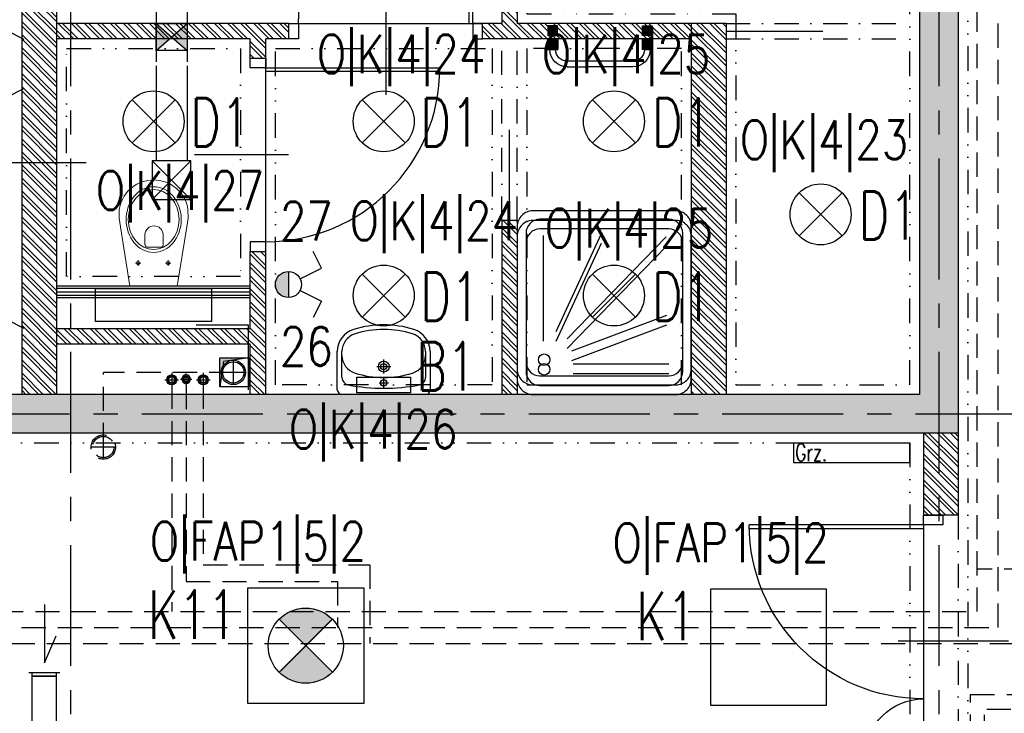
# Model space of a CAD drawing. Extents: x 41755 to 123924, y -112333 to 86187.
# Tile 297 of 582: x 101246 to 101755, y 35477 to 35836. Entities that reach past the tile are written whole.
import ezdxf
from ezdxf.enums import TextEntityAlignment as Align

# ---------------------------------------------------------------- set-up
doc = ezdxf.new("R2010")
doc.units = 0
doc.header["$LTSCALE"] = 50
for name, pattern in [('CENTER', [2, 1.25, -0.25, 0.25, -0.25]), ('DASHDOT', [1, 0.5, -0.25, 0, -0.25]), ('DASHED', [0.75, 0.5, -0.25]), ('DASHED2', [0.375, 0.25, -0.125]), ('DIVIDE', [31.75, 12.7, -6.35, 0, -6.35, 0, -6.35])]:
    doc.linetypes.add(name, pattern=pattern)
doc.layers.get('0').update_dxf_attribs({"color": 101, "linetype": 'CONTINUOUS'})
for name, color, linetype in [('Drz---drzwi', 5, 'CONTINUOUS'), ('E-90', 6, 'CONTINUOUS'), ('E35', 6, 'CONTINUOUS'), ('Ins-co', 2, 'CONTINUOUS'), ('Ins-kan', 54, 'CONTINUOUS'), ('Ins-went', 141, 'CONTINUOUS'), ('Ins-wod', 4, 'CONTINUOUS'), ('Mw-rury', 160, 'CONTINUOUS'), ('Os-osie glowne', 1, 'CENTER'), ('Sc-beton', 7, 'CONTINUOUS'), ('Sc-beton-hatch', 86, 'CONTINUOUS'), ('Sc-cegla pustak', 42, 'CONTINUOUS'), ('Sc-cegla pustak-hatch', 8, 'CONTINUOUS'), ('Sc-gk', 120, 'CONTINUOUS'), ('Sc-nadproza kon', 5, 'DASHED2'), ('Sc-silikat', 61, 'CONTINUOUS'), ('Suf-widok', 8, 'CONTINUOUS'), ('W-otwor-strop', 1, 'CONTINUOUS'), ('Wyp-sanitar', 131, 'CONTINUOUS')]:
    doc.layers.add(name, color=color, linetype=linetype)
doc.styles.add('ROMANS', font='romans', dxfattribs={"width": 0.85})
doc.linetypes.add('BATTING', pattern='A,0.0001,-0.1,[134,ltypeshp.shx,S=0.1,R=0,X=-0.1,Y=0],-0.2,[134,ltypeshp.shx,S=0.1,R=180,X=0.1,Y=0],-0.1', length=0.4001)
doc.linetypes.add('ZIGZAG', pattern='A,0.00254,-5.08,[131,ltypeshp.shx,S=5.08,R=0,X=-5.08,Y=0],-10.16,[131,ltypeshp.shx,S=5.08,R=180,X=5.08,Y=0],-5.08', length=20.32254)
pattern_1 = [(135, (48983.4185, 565.478), (-3.36759605, -3.36759605), []), (135, (48983.4185, 567.723), (-3.36759605, -3.36759605), [])]

# ---------------------------------------------------------------- blocks, each defined once
blk = doc.blocks.new('_dhgfkgh')
at = {"ltscale": 7}
for p, q in [((-23, -65), (34, -65)), ((-10, -125), (-100, -125)), ((-10, -123), (-99.98, -123))]:
    blk.add_line(p, q, dxfattribs=at)
for points in [[(0, -5), (0, 0), (-10, 0), (-10, -5)], [(0, -130), (0, -125), (-10, -125), (-10, -130)]]:
    blk.add_lwpolyline(points, close=True, dxfattribs=at)
for points in [[(-40, -5), (-10, -5)], [(-10, -125), (-10, -5)]]:
    blk.add_lwpolyline(points, dxfattribs=at)
for centre, radius, start, end in [((-10, -5), 30, 180, 270), ((-10, -125), 90, 90, 180)]:
    blk.add_arc(centre, radius, start, end)
blk = doc.blocks.new('umywalka_60x45')
at = {"ltscale": 25}
for p, q in [((-27, 0), (27, 0)), ((-30, -27.72), (-30, -3)), ((0, -4.5), (0, -10.5)), ((30, -3), (30, -27.72)), ((-27, -27.72), (-27, -11.03)), ((3, -7.5), (-3, -7.5)), ((27, -11.03), (27, -27.72)), ((4.5, -18), (-4.5, -18)), ((0, -13.5), (0, -22.5))]:
    blk.add_line(p, q, dxfattribs=at)
for centre, radius in [((0, -7.5), 2), ((0, -18), 3.5), ((0, -18), 2)]:
    blk.add_circle(centre, radius, dxfattribs=at)
for centre, radius, start, end in [((27, -3), 3, 0, 90), ((-27, -3), 3, 90, 180), ((-22, -11.03), 5, 100.52627, 180), ((0, -129.43), 125.43, 79.47373, 100.52627), ((22, -11.03), 5, 0, 79.47373), ((0, -73.4), 62.4, 72.6871, 107.3129), ((-15, -25.28), 12, 107.3129, 180), ((15, -25.28), 12, 0, 72.6871), ((-15, -27.72), 15, 180, 252.6871), ((-15, -27.72), 12, 180, 252.6871), ((15, -27.72), 12, 287.3129, 0), ((15, -27.72), 15, 287.3129, 0), ((0, 20.4), 65.4, 252.6871, 287.3129), ((0, 20.4), 62.4, 252.6871, 287.3129)]:
    blk.add_arc(centre, radius, start, end, dxfattribs=at)
blk = doc.blocks.new('natrysk_06')
for points in [[(8, -82), (82, -82, 0.414214), (90, -74), (90, 0, 0.414214), (82, 8), (8, 8, 0.414214), (0, 0), (0, -74, 0.414214)], [(11.82, -77.56), (78.42, -77.56, 0.414214), (85.62, -70.36), (85.62, -3.76, 0.414214), (78.42, 3.44), (11.82, 3.44, 0.414214), (4.62, -3.76), (4.62, -70.36, 0.414214)]]:
    blk.add_lwpolyline(points, format="xyb", close=True)
for points in [[(27.65, -5.57), (77.22, -5.57)], [(27.65, -12.2), (78.27, -35.56)], [(17.53, -20.22), (36.03, -69.38)], [(23.81, -17.77), (76.52, -69.03)], [(10.9, -20.91), (10.9, -70.42)]]:
    blk.add_lwpolyline(points)
blk.add_circle((12.99, -5.92), 2.96)
blk = doc.blocks.new('_0630_DRZWI_90')
at = {"ltscale": 7}
for p, q in [((5, 8), (5, 98)), ((6.8, 8), (6.8, 97.98))]:
    blk.add_line(p, q, dxfattribs=at)
at = {"ltscale": 25}
for p, q in [((50, 19.7), (50, -28.9)), ((5, 8), (0, 8)), ((0, 8), (5, 8)), ((0, 0), (0, 8)), ((95, 8), (5, 8)), ((5, 8), (5, 0)), ((95, 8), (95, 0)), ((100, 8), (95, 8)), ((100, 0), (100, 8)), ((5, 0), (0, 0)), ((5, 0), (0, 0)), ((95, 0), (100, 0)), ((95, 0), (100, 0))]:
    blk.add_line(p, q, dxfattribs=at)
at = {"ltscale": 7}
blk.add_arc((5, 8), 90, 0, 90, dxfattribs=at)
blk = doc.blocks.new('_KOLO_WC_PODWIESZONE')
at = {"lineweight": 0}
for p, q in [((-12.21, 0), (-17.15, -30.7)), ((-12.21, 0), (12.21, 0)), ((12.21, 0), (17.15, -30.7)), ((-8.01, -11.98), (-9.42, -11.98)), ((-8.01, -11.98), (-8.01, -10.54)), ((-8.01, -11.98), (-6.53, -11.98)), ((-8.01, -11.98), (-8.01, -13.41)), ((7.49, -11.98), (6.08, -11.98)), ((7.49, -11.98), (7.49, -10.54)), ((7.49, -11.98), (8.97, -11.98)), ((7.49, -11.98), (7.49, -13.41)), ((-3.5, -20.21), (4, -20.21)), ((-4.44, -21.51), (-4.44, -26.77)), ((4.94, -21.51), (4.94, -26.77)), ((-17.15, -30.7), (-17.82, -35.14)), ((-17.82, -35.14), (-17.77, -39.69)), ((17.15, -30.7), (17.82, -35.14)), ((17.82, -35.14), (17.77, -39.69)), ((-17.77, -39.69), (-17.51, -41.08)), ((17.77, -39.69), (17.51, -41.08)), ((-17.51, -41.08), (-17.12, -42.53)), ((-17.12, -42.53), (-16.6, -43.93)), ((-16.6, -43.93), (-15.97, -45.29)), ((-15.97, -45.29), (-15.22, -46.59)), ((15.97, -45.29), (15.22, -46.59)), ((16.6, -43.93), (15.97, -45.29)), ((17.12, -42.53), (16.6, -43.93)), ((17.51, -41.08), (17.12, -42.53)), ((-15.22, -46.59), (-14.37, -47.83)), ((-14.37, -47.83), (-13.41, -48.99)), ((-13.41, -48.99), (-11.77, -50.6)), ((-11.77, -50.6), (-10, -51.94)), ((11.77, -50.6), (10, -51.94)), ((13.41, -48.99), (11.77, -50.6)), ((14.37, -47.83), (13.41, -48.99)), ((15.22, -46.59), (14.37, -47.83)), ((-10, -51.94), (-8.71, -52.72)), ((-8.71, -52.72), (-6.54, -53.77)), ((-6.54, -53.77), (-5.07, -54.25)), ((-5.07, -54.25), (-3.02, -54.72)), ((-3.02, -54.72), (-1.52, -54.92)), ((-1.52, -54.92), (0, -55)), ((1.52, -54.92), (0, -55)), ((3.02, -54.72), (1.52, -54.92)), ((5.07, -54.25), (3.02, -54.72)), ((6.54, -53.77), (5.07, -54.25)), ((8.71, -52.72), (6.54, -53.77)), ((10, -51.94), (8.71, -52.72))]:
    blk.add_line(p, q, dxfattribs=at)
for centre, radius, start, end in [((-3.24, -21.39), 1.2, 102.2339, 185.8899), ((3.75, -21.39), 1.2, 354.1101, 77.7661), ((0.25, -26.54), 4.7, 182.8022, 357.1978)]:
    blk.add_arc(centre, radius, start, end, dxfattribs=at)
for centre in [(-8.01, -11.98), (7.49, -11.98)]:
    blk.add_ellipse(centre, major_axis=(0.599, 0.599), ratio=1, start_param=5.497787, end_param=11.780972, dxfattribs=at)
for major_axis, ratio in [((0, -17), 0.838235), ((0, -15.54), 0.845174)]:
    blk.add_ellipse((0.05, -34.5), major_axis=major_axis, ratio=ratio, dxfattribs=at)
blk = doc.blocks.new('_jdgjdgjhg')
at = {"ltscale": 10}
blk.add_hatch(color=256, dxfattribs=at).paths.add_polyline_path([(-54.2, 4.46), (-48.8, 4.46), (-48.8, 9.86), (-54.2, 9.86)])
h = blk.add_hatch(color=256, dxfattribs=at)
h.paths.add_polyline_path([(0.2, 4.4), (0.2, 9.8), (-5.2, 9.8), (-5.2, 4.4)])
edge = h.paths.add_edge_path(flags=16)
edge.add_line((-4, 9.8), (-1, 9.8))
for points in [[(-49, -2.5), (-54, -2.5), (-54, 2.5), (-49, 2.5)], [(-5, -2.5), (0, -2.5), (0, 2.5), (-5, 2.5)]]:
    blk.add_hatch(color=256).paths.add_polyline_path(points)
for p, q in [((-44, 18.75, 0), (-34.09, 18.75, 0)), ((-10, 15.75, 0), (-44, 15.75, 0)), ((-10, 18.75, 0), (-34.09, 18.75, 0)), ((-54.2, 4.44), (-54.2, 9.84)), ((-54.2, 9.84), (-48.8, 9.84)), ((-53, 9.84), (-50, 9.84)), ((-48.8, 4.44), (-48.8, 9.84)), ((-5.2, 4.44), (-5.2, 9.84)), ((0.2, 9.84), (-5.2, 9.84)), ((-4, 9.84), (-1, 9.84)), ((-1, 9.84), (-4, 9.84)), ((0.2, 4.44), (0.2, 9.84)), ((-54.2, 4.44), (-48.8, 4.44)), ((0.2, 4.44), (-5.2, 4.44)), ((0, 2.5), (-5, 2.5)), ((-5, 2.5), (-5, -2.5)), ((0, -2.5), (0, 2.5)), ((-5, -2.5), (0, -2.5))]:
    blk.add_line(p, q)
blk.add_lwpolyline([(-49, -2.5), (-54, -2.5), (-54, 2.5), (-49, 2.5)], close=True)
for centre, radius, start, end in [((-44, 9.75, 0), 9, 90, 179.4026), ((-44, 9.75, 0), 6, 90, 179.1039), ((-10, 9.75, 0), 9, 0.5974, 90), ((-10, 9.75, 0), 6, 0.8961, 90)]:
    blk.add_arc(centre, radius, start, end)

msp = doc.modelspace()

# ---------------------------------------------------------------- hatches: boundary and pattern name
at = {"layer": 'E35'}
msp.add_hatch(color=256, dxfattribs=at).paths.add_polyline_path([(101377.921, 35698.811, -0.4142136), (101384.671, 35705.561), (101384.671, 35692.061, -0.4142136)])
h = msp.add_hatch(color=256, dxfattribs=at)
edge = h.paths.add_edge_path()
edge.add_line((101393.638, 35511.95), (101407.384, 35525.696))
edge.add_ellipse((101393.638, 35511.95), major_axis=(13.746, 13.746), ratio=1, start_angle=360, end_angle=450)
edge.add_line((101379.892, 35525.696), (101393.638, 35511.95))
edge = h.paths.add_edge_path()
edge.add_line((101407.384, 35498.204), (101393.638, 35511.95))
edge.add_line((101393.638, 35511.95), (101379.892, 35498.204))
edge.add_ellipse((101393.638, 35511.95), major_axis=(-13.746, 13.746), ratio=1, start_angle=90, end_angle=180)
at = {"layer": 'Ins-went', "linetype": 'DASHED', "ltscale": 2}
h = msp.add_hatch(color=256, dxfattribs=at)
h.paths.add_polyline_path([(101316.255, 35819.95), (101316.255, 35829.672), (101321.144, 35829.672), (101324.255, 35826.95)])
h.paths.add_polyline_path([(101332.255, 35819.95), (101324.255, 35826.95), (101327.367, 35829.672), (101332.255, 35829.672)])
h.paths.add_polyline_path([(101332.255, 35829.672), (101327.367, 35829.672), (101332.255, 35833.95)])
h.paths.add_polyline_path([(101321.144, 35829.672), (101316.255, 35829.672), (101316.255, 35833.95)])
at = {"layer": 'Sc-beton-hatch'}
h = msp.add_hatch(dxfattribs=at)
h.set_pattern_fill('ANSI33', color=256, style=0)
h.set_pattern_definition([(45, (48983.4185, 565.478), (-4.49012806, 4.49012806), []), (45, (48987.9087, 565.478), (-4.49012806, 4.49012806), [3.175, -1.5875])])
h.paths.add_polyline_path([(101730.966, 36974.45), (101710.966, 36974.45), (101710.966, 36491.95), (101639.966, 36491.95), (101639.966, 36466.95), (101710.966, 36466.95), (101710.966, 35641.95), (101213.966, 35641.95), (101213.966, 35621.95), (101730.966, 35621.95)])
h.paths.add_polyline_path([(101710.966, 37019.45), (101730.966, 37019.45), (101730.966, 37151.95), (101710.966, 37151.95)])
h.paths.add_polyline_path([(101565.966, 37121.95), (101565.966, 37141.95), (101242.966, 37141.95), (101242.966, 37121.95)])
h.paths.add_polyline_path([(100978.466, 37149.45), (100943.466, 37149.45), (100943.466, 37114.45), (100978.466, 37114.45)])
h.paths.add_polyline_path([(100510.966, 37149.45), (100510.966, 37114.45), (100545.966, 37114.45), (100545.966, 37149.45)])
h.paths.add_polyline_path([(100530.966, 36931.95), (100510.966, 36931.95), (100510.966, 36871.95), (100530.966, 36871.95)])
h.paths.add_polyline_path([(100530.966, 37114.45), (100510.966, 37114.45), (100510.966, 37101.95), (100530.966, 37101.95)])
h.paths.add_polyline_path([(100510.966, 37161.95), (100510.966, 37149.45), (100530.966, 37149.45), (100530.966, 37161.95)])
at = {"layer": 'Sc-cegla pustak-hatch'}
h = msp.add_hatch(dxfattribs=at)
h.set_pattern_fill('ANSI32', color=256, scale=0.5, angle=90, style=0)
h.set_pattern_definition(pattern_1)
h.paths.add_polyline_path([(101063.966, 36491.95), (101081.966, 36491.95), (101081.966, 36571.369), (101063.966, 36571.369)])
h.paths.add_polyline_path([(101063.966, 36336.95), (101081.966, 36336.95), (101081.966, 36466.95), (101063.966, 36466.95)])
h.paths.add_polyline_path([(101063.966, 36163.95), (101081.966, 36163.95), (101081.966, 36236.95), (101063.966, 36236.95)])
h.paths.add_polyline_path([(101264.966, 36466.95), (101246.966, 36466.95), (101246.966, 36176.95), (101342.966, 36176.95), (101342.966, 35953.95), (101360.966, 35953.95), (101360.966, 36176.95), (101710.966, 36176.95), (101710.966, 36194.95), (101264.966, 36194.95)])
h.paths.add_polyline_path([(101264.966, 36521.95), (101246.966, 36521.95), (101246.966, 36491.95), (101264.966, 36491.95)])
h.paths.add_polyline_path([(101246.966, 35943.95), (101264.966, 35943.95), (101264.966, 35961.95), (101246.966, 35961.95)])
h.paths.add_polyline_path([(100927.966, 36000.95), (100927.966, 36018.95), (100530.966, 36018.95), (100530.966, 36000.95)])
h.paths.add_polyline_path([(101010.966, 35832.95), (101063.966, 35832.95), (101063.966, 35641.95), (101081.966, 35641.95), (101081.966, 35850.95), (101028.966, 35850.95), (101028.966, 36000.95), (101010.966, 36000.95)])
h.paths.add_polyline_path([(101246.966, 35641.95), (101264.966, 35641.95), (101264.966, 35843.95), (101246.966, 35843.95)])
h = msp.add_hatch(dxfattribs=at)
h.set_pattern_fill('ANSI32', color=256, scale=0.5, angle=90, style=0)
h.set_pattern_definition(pattern_1)
h.paths.add_polyline_path([(101502.966, 35731.95), (101494.966, 35731.95), (101494.966, 35641.95), (101502.966, 35641.95)])
h.paths.add_polyline_path([(101264.966, 35675.95), (101264.966, 35667.95), (101364.966, 35667.95), (101364.966, 35641.95), (101372.966, 35641.95), (101372.966, 35715.95), (101364.966, 35715.95), (101364.966, 35675.95)])
h.paths.add_polyline_path([(101264.966, 35833.95), (101264.966, 35825.95), (101364.966, 35825.95), (101364.966, 35815.95), (101372.966, 35815.95), (101372.966, 35825.95), (101384.966, 35825.95), (101384.966, 35833.95)])
h.paths.add_polyline_path([(101484.966, 35833.95), (101484.966, 35825.95), (101592.966, 35825.95), (101592.966, 35833.95), (101502.966, 35833.95), (101502.966, 35843.95), (101494.966, 35843.95), (101494.966, 35833.95)])
h.paths.add_polyline_path([(101494.966, 35953.95), (101494.966, 35943.95), (101502.966, 35943.95), (101502.966, 35961.95), (101360.966, 35961.95), (101360.966, 35953.95)])
h.paths.add_polyline_path([(101342.966, 35953.95), (101342.966, 35961.95), (101264.966, 35961.95), (101264.966, 35953.95)])
h = msp.add_hatch(dxfattribs=at)
h.set_pattern_fill('ANSI32', color=256, scale=0.5, angle=90, style=0)
h.set_pattern_definition(pattern_1)
h.paths.add_polyline_path([(101592.966, 35641.95), (101610.966, 35641.95), (101610.966, 35833.95), (101592.966, 35833.95)])
h = msp.add_hatch(dxfattribs=at)
h.set_pattern_fill('ANSI32', color=256, scale=0.5, angle=90, style=0)
h.set_pattern_definition(pattern_1)
h.paths.add_polyline_path([(100750.966, 35621.95), (100750.966, 35611.95), (100768.966, 35611.95), (100768.966, 35621.95)])
h.paths.add_polyline_path([(100750.966, 35116.95), (100768.966, 35116.95), (100768.966, 35383.95), (100778.966, 35383.95), (100778.966, 35401.95), (100768.966, 35401.95), (100768.966, 35481.95), (100750.966, 35481.95)])
h.paths.add_polyline_path([(100908.966, 35401.95), (100908.966, 35383.95), (101033.966, 35383.95), (101033.966, 35116.95), (101051.966, 35116.95), (101051.966, 35383.95), (101113.966, 35383.95), (101113.966, 35401.95)])
h.paths.add_polyline_path([(101493.966, 35383.95), (101493.966, 35116.95), (101511.966, 35116.95), (101511.966, 35383.95), (101580.966, 35383.95), (101580.966, 35401.95), (101213.966, 35401.95), (101213.966, 35383.95)])
h.paths.add_polyline_path([(101712.966, 35579.45), (101730.966, 35579.45), (101730.966, 35621.95), (101712.966, 35621.95)])
h.paths.add_polyline_path([(101950.966, 35383.95), (101950.966, 35116.95), (101968.966, 35116.95), (101968.966, 35383.95), (102068.966, 35383.95), (102068.966, 35401.95), (101730.966, 35401.95), (101730.966, 35449.45), (101712.966, 35449.45), (101712.966, 35401.95), (101680.966, 35401.95), (101680.966, 35383.95)])
h.paths.add_polyline_path([(102380.966, 35383.95), (102380.966, 35401.95), (102168.966, 35401.95), (102168.966, 35383.95)])
at = {"layer": 'W-otwor-strop'}
msp.add_hatch(color=256, dxfattribs=at).paths.add_polyline_path([(101349.175, 35645.95), (101349.175, 35660.95), (101364.175, 35660.95), (101351.175, 35658.95)])

# ---------------------------------------------------------------- linework, layer by layer
at = {"layer": 'Drz---drzwi', "linetype": 'ZIGZAG', "ltscale": 0.02}
msp.add_line((101498.966, 35731.95), (101498.966, 35778.95), dxfattribs=at)
msp.add_lwpolyline([(101610.966, 35829.95), (101660.966, 35829.95)], dxfattribs=at)
at = {"layer": 'E35'}
for p, q in [((101239.385, 35830.064), (101247.921, 35825.79)), ((101239.385, 35795.921), (101247.921, 35800.195)), ((101326.103, 35772.116), (101303.829, 35794.39)), ((101326.103, 35794.39), (101303.829, 35772.116)), ((101445.103, 35772.116), (101422.829, 35794.39)), ((101445.103, 35794.39), (101422.829, 35772.116)), ((101541.829, 35772.116), (101564.103, 35794.39)), ((101541.829, 35794.39), (101564.103, 35772.116)), ((101195.129, 35762.021), (101280.067, 35762.021)), ((101648.671, 35723.971), (101670.945, 35746.245)), ((101648.671, 35746.245), (101670.945, 35723.971)), ((101401.743, 35707.359), (101397.469, 35715.894)), ((101384.671, 35705.561), (101384.671, 35692.061)), ((101390.707, 35701.833), (101401.743, 35707.359)), ((101445.103, 35681.993), (101422.829, 35704.266)), ((101445.103, 35704.266), (101422.829, 35681.993)), ((101541.829, 35681.993), (101564.103, 35704.266)), ((101541.829, 35704.266), (101564.103, 35681.993)), ((101390.707, 35695.789), (101401.743, 35690.263)), ((101401.743, 35690.263), (101397.469, 35681.727)), ((101239.385, 35680.574), (101247.921, 35676.3)), ((101379.892, 35525.696), (101407.384, 35498.204)), ((101379.892, 35498.204), (101407.384, 35525.696))]:
    msp.add_line(p, q, dxfattribs=at)
at = {"layer": 'E35', "linetype": 'Continuous', "ltscale": 0.3}
msp.add_line((101380.678, 35498.99), (101406.598, 35524.91), dxfattribs=at)
at = {"layer": 'E35'}
msp.add_lwpolyline([(101420.117, 35642.699), (101420.117, 35650.974), (101447.815, 35650.974), (101447.815, 35642.699)], close=True, dxfattribs=at)
at = {"layer": 'E35', "linetype": 'Continuous', "ltscale": 0.3}
for points in [[(101423.638, 35481.95), (101363.638, 35481.95), (101363.638, 35541.95), (101423.638, 35541.95)], [(101602.874, 35481.152), (101662.874, 35481.152), (101662.874, 35541.152), (101602.874, 35541.152)]]:
    msp.add_lwpolyline(points, close=True, dxfattribs=at)
at = {"layer": 'E35'}
for centre, radius in [((101314.966, 35783.253), 15.75), ((101433.966, 35783.253), 15.75), ((101552.966, 35783.253), 15.75), ((101659.808, 35735.108), 15.75), ((101384.671, 35698.811), 6.75), ((101433.966, 35693.13), 15.75), ((101552.966, 35693.13), 15.75), ((101393.638, 35511.95), 19.44)]:
    msp.add_circle(centre, radius, dxfattribs=at)
at = {"layer": 'Ins-co'}
msp.add_lwpolyline([(101645.891, 35616.746), (101645.891, 35606.746), (101705.891, 35606.746), (101705.891, 35616.746)], close=True, dxfattribs=at)
at = {"layer": 'Ins-kan', "linetype": 'DASHED', "ltscale": 0.5}
for p, q in [((101356.202, 35647.038), (101356.202, 35659.638)), ((101362.502, 35653.338), (101349.902, 35653.338)), ((101288.993, 35608.418), (101288.993, 35621.018)), ((101295.293, 35614.718), (101282.693, 35614.718))]:
    msp.add_line(p, q, dxfattribs=at)
for points in [[(101288.993, 35614.718), (101288.993, 35653.338)], [(101356.202, 35653.338), (101288.993, 35653.338)]]:
    msp.add_lwpolyline(points, dxfattribs=at)
at = {"layer": 'Ins-kan', "linetype": 'Continuous', "ltscale": 0.5}
for radius in [6.3, 5.5]:
    msp.add_circle((101356.202, 35653.338), radius, dxfattribs=at)
at = {"layer": 'Ins-kan', "linetype": 'DASHED', "ltscale": 0.5}
for radius in [6.3, 5.5]:
    msp.add_circle((101288.993, 35614.718), radius, dxfattribs=at)
at = {"layer": 'Ins-went', "linetype": 'DASHED', "ltscale": 2}
for p, q in [((101316.255, 36164.088), (101316.255, 35811.95)), ((101332.255, 36164.088), (101332.255, 35811.95)), ((101316.255, 35833.95), (101332.255, 35833.95)), ((101316.255, 35819.95), (101316.255, 35833.95)), ((101316.255, 35833.95), (101332.255, 35819.95)), ((101316.255, 35819.95), (101332.255, 35833.95)), ((101332.255, 35833.95), (101332.255, 35819.95)), ((101332.255, 35819.95), (101316.255, 35819.95)), ((101316.255, 35811.95), (101316.255, 35762.813)), ((101332.255, 35811.95), (101332.255, 35762.813)), ((101314.255, 35762.813), (101314.255, 35742.813)), ((101334.255, 35762.813), (101314.255, 35762.813)), ((101314.255, 35762.813), (101334.255, 35742.813)), ((101314.255, 35742.813), (101334.255, 35762.813)), ((101334.255, 35742.813), (101334.255, 35762.813)), ((101314.255, 35742.813), (101334.255, 35742.813)), ((101250.518, 35498.1), (101266.518, 35498.1)), ((101252.268, 35496.1), (101252.268, 35498.1)), ((101264.768, 35496.1), (101264.768, 35498.1)), ((101264.768, 35496.1), (101252.268, 35496.1)), ((101252.268, 35496.1), (101264.768, 35496.1)), ((101252.268, 35455.2), (101252.268, 35496.1)), ((101264.768, 35455.2), (101264.768, 35496.1))]:
    msp.add_line(p, q, dxfattribs=at)
msp.add_lwpolyline([(101258.518, 35533.338), (101258.518, 35503.1), (101264.54, 35517.114)], dxfattribs=at)
at = {"layer": 'Ins-wod', "linetype": 'DASHED', "ltscale": 0.5}
for p, q in [((101740.747, 35529.566), (101740.747, 36955.4)), ((101751.583, 35521.328), (101751.583, 36943.376)), ((101324.334, 35646.932), (101324.334, 35529.566)), ((101331.776, 35646.88), (101331.776, 35545.198)), ((101340.659, 35646.932), (101340.659, 35553.826)), ((101340.659, 35553.826), (101426.738, 35553.826)), ((101426.738, 35553.826), (101426.738, 35513.09)), ((101785.957, 35551.508), (101740.747, 35551.508)), ((101331.776, 35545.198), (101410.011, 35545.198)), ((101410.011, 35545.198), (101410.011, 35521.328)), ((100935.114, 35529.566), (101740.747, 35529.566)), ((100928.016, 35521.328), (101751.583, 35521.328)), ((100922.31, 35513.09), (101763.863, 35513.09)), ((101737.301, 35388.758), (101737.301, 35486.767)), ((101737.301, 35486.767), (101785.957, 35486.767)), ((101795.744, 35478.85), (101744.631, 35478.85)), ((101744.631, 35388.708), (101744.631, 35478.85))]:
    msp.add_line(p, q, dxfattribs=at)
at = {"layer": 'Ins-wod', "ltscale": 0.3}
for p, q in [((101320.792, 35649.532), (101327.877, 35649.532)), ((101324.334, 35653.075), (101324.334, 35645.99)), ((101328.832, 35649.824), (101334.721, 35649.824)), ((101331.776, 35646.88), (101331.776, 35652.768)), ((101337.116, 35649.532), (101344.201, 35649.532)), ((101340.659, 35653.075), (101340.659, 35645.99))]:
    msp.add_line(p, q, dxfattribs=at)
for centre, radius in [((101324.334, 35649.532), 2.6), ((101324.334, 35649.532), 1.95), ((101324.334, 35649.532), 1.625), ((101340.659, 35649.532), 2.6), ((101340.659, 35649.532), 1.95), ((101340.659, 35649.532), 1.625)]:
    msp.add_circle(centre, radius, dxfattribs=at)
at = {"layer": 'Ins-wod', "ltscale": 0.3, "extrusion": (6.27911e-36, -4.28132e-36, -1)}
for major_axis, start_param, end_param in [((-1.555, 1.555), 5.4977892, 11.7809745), ((-1.113, 1.113), 5.4977892, 11.7809745), ((0.883, 0.883), 3.926992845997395, 10.21017815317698)]:
    msp.add_ellipse((101331.776, 35649.824), major_axis=major_axis, ratio=1, start_param=start_param, end_param=end_param, dxfattribs=at)
at = {"layer": 'Mw-rury'}
for p, q in [((101363.997, 35677.779), (101337.066, 35677.779)), ((101363.997, 35644.35), (101363.997, 35677.779)), ((101324.334, 35646.932), (101324.334, 35644.409))]:
    msp.add_line(p, q, dxfattribs=at)
at = {"layer": 'Os-osie glowne'}
for points in [[(101271.966, 40563.95), (101271.966, 34586.95)], [(101720.966, 40563.95), (101720.966, 34586.95)], [(99508.966, 35631.95), (111775.966, 35631.95)]]:
    msp.add_lwpolyline(points, dxfattribs=at)
at = {"layer": 'Sc-beton'}
for points in [[(101730.966, 36974.45), (101730.966, 35621.95)], [(101710.966, 36466.95), (101710.966, 35641.95)], [(101710.966, 35641.95), (101213.966, 35641.95)], [(101730.966, 35621.95), (101213.966, 35621.95)]]:
    msp.add_lwpolyline(points, dxfattribs=at)
at = {"layer": 'Sc-cegla pustak'}
for p, q in [((101246.966, 35641.95), (101246.966, 35843.95)), ((101264.966, 35641.95), (101264.966, 35843.95))]:
    msp.add_line(p, q, dxfattribs=at)
for points in [[(101592.966, 35833.95), (101592.966, 35641.95)], [(101610.966, 35833.95), (101592.966, 35833.95)], [(101610.966, 35833.95), (101610.966, 35641.95)], [(101712.966, 35621.95), (101712.966, 35579.45)], [(101730.966, 35621.95), (101730.966, 35579.45)], [(101730.966, 35579.45), (101712.966, 35579.45)]]:
    msp.add_lwpolyline(points, dxfattribs=at)
at = {"layer": 'Sc-gk'}
for points in [[(101364.966, 35697.95), (101264.966, 35697.95)], [(101364.966, 35696.75), (101264.966, 35696.75)], [(101364.966, 35693.15), (101264.966, 35693.15)], [(101364.966, 35691.95), (101264.966, 35691.95)]]:
    msp.add_lwpolyline(points, dxfattribs=at)
at = {"layer": 'Sc-gk', "linetype": 'BATTING', "ltscale": 0.09}
msp.add_lwpolyline([(101364.966, 35694.95), (101264.966, 35694.95)], dxfattribs=at)
at = {"layer": 'Sc-nadproza kon', "linetype": 'DASHDOT', "ltscale": 0.5}
for points in [[(101610.966, 35833.95), (101710.966, 35833.95)], [(101494.966, 35731.95), (101494.966, 35825.95)], [(101502.966, 35731.95), (101502.966, 35825.95)], [(101610.966, 35825.95), (101710.966, 35825.95)], [(101730.966, 35579.45), (101730.966, 35449.45)]]:
    msp.add_lwpolyline(points, dxfattribs=at)
at = {"layer": 'Sc-silikat'}
for points in [[(101494.966, 35843.95), (101494.966, 35833.95)], [(101502.966, 35843.95), (101502.966, 35833.95)], [(101384.966, 35833.95), (101264.966, 35833.95)], [(101384.966, 35825.95), (101384.966, 35833.95)], [(101494.966, 35833.95), (101484.966, 35833.95)], [(101484.966, 35825.95), (101484.966, 35833.95)], [(101592.966, 35833.95), (101502.966, 35833.95)], [(101364.966, 35825.95), (101264.966, 35825.95)], [(101364.966, 35815.95), (101364.966, 35825.95)], [(101384.966, 35825.95), (101372.966, 35825.95)], [(101372.966, 35815.95), (101372.966, 35825.95)], [(101592.966, 35825.95), (101484.966, 35825.95)], [(101364.966, 35815.95), (101372.966, 35815.95)], [(101494.966, 35731.95), (101494.966, 35641.95)], [(101502.966, 35731.95), (101494.966, 35731.95)], [(101502.966, 35731.95), (101502.966, 35641.95)], [(101364.966, 35675.95), (101364.966, 35715.95)], [(101364.966, 35715.95), (101372.966, 35715.95)], [(101372.966, 35641.95), (101372.966, 35715.95)], [(101364.966, 35675.95), (101264.966, 35675.95)], [(101364.966, 35667.95), (101264.966, 35667.95)], [(101364.966, 35641.95), (101364.966, 35667.95)]]:
    msp.add_lwpolyline(points, dxfattribs=at)
at = {"layer": 'Suf-widok', "linetype": 'DIVIDE', "ltscale": 0.02}
for points in [[(101945.966, 37866.95), (101735.966, 37866.95), (101735.966, 35406.95), (102375.966, 35406.95), (102375.966, 35616.95), (101945.966, 35616.95)], [(101485.966, 36171.95), (101485.966, 36134.95), (101365.966, 36134.95), (101365.966, 35966.95), (101507.966, 35966.95), (101507.966, 35838.95), (101615.966, 35838.95), (101615.966, 35646.95), (101705.966, 35646.95), (101705.966, 36130.95), (101672.966, 36130.95), (101672.966, 36171.95)], [(101269.966, 35820.95), (101359.966, 35820.95), (101359.966, 35702.95), (101269.966, 35702.95)], [(101377.966, 35820.95), (101489.966, 35820.95), (101489.966, 35646.95), (101377.966, 35646.95)], [(101587.966, 35820.95), (101507.966, 35820.95), (101507.966, 35646.95), (101587.966, 35646.95)], [(100773.966, 35616.95), (101705.966, 35616.95), (101705.966, 35406.95), (100773.966, 35406.95)]]:
    msp.add_lwpolyline(points, close=True, dxfattribs=at)
at = {"layer": 'W-otwor-strop'}
msp.add_lwpolyline([(101349.175, 35660.95), (101364.175, 35660.95), (101364.175, 35645.95), (101349.175, 35645.95)], close=True, dxfattribs=at)
msp.add_lwpolyline([(101349.175, 35645.95), (101349.175, 35660.95), (101364.175, 35660.95), (101351.175, 35658.95), (101349.175, 35645.95)], dxfattribs=at)
at = {"layer": 'Wyp-sanitar'}
msp.add_lwpolyline([(101344.966, 35696.75), (101344.966, 35679.75), (101284.966, 35679.75), (101284.966, 35696.75)], close=True, dxfattribs=at)

# ---------------------------------------------------------------- block references
at = {"layer": 'Drz---drzwi', "xscale": -1}
msp.add_blockref('_0630_DRZWI_90', (101484.966, 35825.95), dxfattribs=at)
at = {"layer": 'Drz---drzwi', "rotation": 270}
msp.add_blockref('_0630_DRZWI_90', (101364.966, 35815.95), dxfattribs=at)
at = {"layer": 'Drz---drzwi', "xscale": -1, "rotation": 180}
msp.add_blockref('_dhgfkgh', (101722.966, 35449.45), dxfattribs=at)
at = {"layer": 'Ins-co', "xscale": -1, "rotation": 180.0000000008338}
msp.add_blockref('_jdgjdgjhg', (101572.76, 35830.226, 0), dxfattribs=at)
at = {"layer": 'Wyp-sanitar', "xscale": -1, "rotation": 180}
msp.add_blockref('_KOLO_WC_PODWIESZONE', (101314.966, 35697.95), dxfattribs=at)
msp.add_blockref('_KOLO_WC_PODWIESZONE', (101314.966, 35697.95), dxfattribs=at)
at = {"layer": 'Wyp-sanitar', "rotation": 89.99999999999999}
for p in [(101510.966, 35646.95), (101510.966, 35641.95), (101510.966, 35641.95)]:
    msp.add_blockref('natrysk_06', p, dxfattribs=at)
at = {"layer": 'Wyp-sanitar', "xscale": 0.8000000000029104, "zscale": 0.8, "rotation": 180}
for yscale in [0.7999999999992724, 0.8000000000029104]:
    msp.add_blockref('umywalka_60x45', (101433.966, 35641.95), dxfattribs=dict(at, yscale=yscale))

# ---------------------------------------------------------------- texts
at = {"layer": 'E-90', "style": 'ROMANS', "width": 0.8}
for s, rotation, p in [('O|K|4|24', 360, (101442.999, 35816.679)), ('O|K|4|25', 360, (101559.252, 35816.679)), ('O|K|4|23', 360, (101661.607, 35772.286)), ('O|K|4|27', 0, (101328.67, 35746.075)), ('O|K|4|24', 360, (101459.901, 35730.308)), ('27', 360, (101393.94, 35731.631)), ('O|K|4|25', 360, (101560.791, 35726.555)), ('26', 360, (101393.94, 35666.785)), ('O|K|4|26', 360, (101428.507, 35622.558)), ('O|FAP1|5|2', 0, (101368.948, 35564.59)), ('O|FAP1|5|2', 0, (101608.184, 35563.792))]:
    msp.add_text(s, height=20, rotation=rotation, dxfattribs=at).set_placement(p, align=Align.MIDDLE)
at = {"layer": 'E35', "style": 'ROMANS', "width": 0.7}
for s, p in [('D1', (101349.329, 35782.685)), ('D1', (101468.329, 35782.685)), ('D1', (101588.001, 35782.685)), ('D1', (101694.843, 35734.541)), ('D1', (101468.329, 35692.562)), ('D1', (101588.001, 35692.562)), ('B1', (101466.172, 35656.533)), ('K11', (101335.008, 35528.063)), ('K1', (101579.949, 35527.265))]:
    msp.add_text(s, height=25, dxfattribs=at).set_placement(p, align=Align.MIDDLE)
at = {"layer": 'Ins-co', "style": 'ROMANS', "width": 0.7}
msp.add_text('Grz.', height=9, dxfattribs=at).set_placement((101646.733, 35607.451))

doc.saveas('drawing.dxf')
